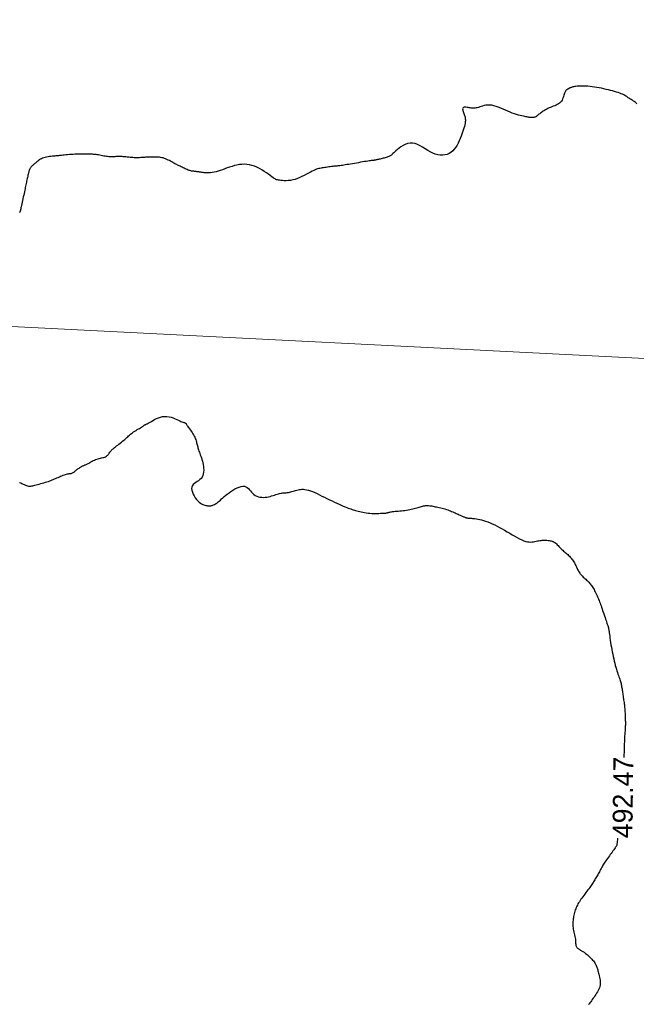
# Model space of a CAD drawing. Header units: millimetres. Extents: x 32690613 to 32693367, y 5343692 to 5344708.
# Tile 408 of 656: x 32692646 to 32692677, y 5344175 to 5344224. Entities that reach past the tile are written whole.
import ezdxf
from ezdxf.enums import TextEntityAlignment as Align

# ---------------------------------------------------------------- set-up
doc = ezdxf.new("R2010")
doc.units = ezdxf.units.MM
doc.header["$LTSCALE"] = 20
doc.layers.get('0').update_dxf_attribs({"lineweight": 18})
doc.layers.get('Defpoints').update_dxf_attribs({"color": 11, "lineweight": 18})
doc.layers.add('02-DGM_HL_492.50', color=92, linetype='Continuous')

# ---------------------------------------------------------------- blocks, each defined once
blk = doc.blocks.new('A$C78070446')
blk.add_line((4469482.471, 5342769.75), (4470232.054, 5342702.499))

msp = doc.modelspace()

# ---------------------------------------------------------------- linework, layer by layer
at = {"layer": '02-DGM_HL_492.50', "elevation": 492.5, "flags": 128}
for points in [[(32692677.036, 5344220.187), (32692677.006, 5344220.221), (32692676.975, 5344220.252), (32692676.941, 5344220.281), (32692676.906, 5344220.307), (32692676.868, 5344220.332), (32692676.83, 5344220.356), (32692676.791, 5344220.379), (32692676.752, 5344220.402), (32692676.713, 5344220.425), (32692676.675, 5344220.449), (32692676.638, 5344220.474), (32692676.601, 5344220.501), (32692676.563, 5344220.528), (32692676.523, 5344220.556), (32692676.48, 5344220.584), (32692676.432, 5344220.613), (32692676.379, 5344220.642), (32692676.319, 5344220.671), (32692676.252, 5344220.7), (32692676.177, 5344220.728), (32692676.095, 5344220.756), (32692676.007, 5344220.784), (32692675.913, 5344220.812), (32692675.814, 5344220.839), (32692675.71, 5344220.866), (32692675.602, 5344220.893), (32692675.489, 5344220.92), (32692675.374, 5344220.946), (32692675.257, 5344220.972), (32692675.139, 5344220.995), (32692675.021, 5344221.017), (32692674.904, 5344221.036), (32692674.789, 5344221.053), (32692674.677, 5344221.066), (32692674.57, 5344221.075), (32692674.466, 5344221.081), (32692674.368, 5344221.085), (32692674.275, 5344221.085), (32692674.189, 5344221.083), (32692674.108, 5344221.079), (32692674.035, 5344221.073), (32692673.969, 5344221.066), (32692673.91, 5344221.058), (32692673.859, 5344221.049), (32692673.814, 5344221.039), (32692673.775, 5344221.029), (32692673.741, 5344221.019), (32692673.711, 5344221.009), (32692673.685, 5344220.999), (32692673.661, 5344220.989), (32692673.64, 5344220.98), (32692673.621, 5344220.971), (32692673.603, 5344220.962), (32692673.586, 5344220.953), (32692673.57, 5344220.944), (32692673.555, 5344220.935), (32692673.54, 5344220.925), (32692673.525, 5344220.914), (32692673.51, 5344220.903), (32692673.494, 5344220.889), (32692673.478, 5344220.873), (32692673.462, 5344220.854), (32692673.445, 5344220.831), (32692673.429, 5344220.802), (32692673.413, 5344220.767), (32692673.396, 5344220.726), (32692673.38, 5344220.677), (32692673.363, 5344220.623), (32692673.344, 5344220.564), (32692673.322, 5344220.503), (32692673.297, 5344220.442), (32692673.267, 5344220.382), (32692673.232, 5344220.326), (32692673.191, 5344220.274), (32692673.142, 5344220.228), (32692673.087, 5344220.189), (32692673.028, 5344220.154), (32692672.964, 5344220.122), (32692672.897, 5344220.093), (32692672.829, 5344220.066), (32692672.76, 5344220.04), (32692672.692, 5344220.013), (32692672.625, 5344219.984), (32692672.56, 5344219.954), (32692672.497, 5344219.924), (32692672.437, 5344219.892), (32692672.38, 5344219.86), (32692672.325, 5344219.827), (32692672.274, 5344219.794), (32692672.227, 5344219.761), (32692672.183, 5344219.728), (32692672.142, 5344219.696), (32692672.105, 5344219.664), (32692672.07, 5344219.635), (32692672.037, 5344219.607), (32692672.005, 5344219.582), (32692671.974, 5344219.56), (32692671.943, 5344219.541), (32692671.913, 5344219.526), (32692671.882, 5344219.515), (32692671.851, 5344219.507), (32692671.821, 5344219.501), (32692671.791, 5344219.498), (32692671.761, 5344219.497), (32692671.732, 5344219.497), (32692671.703, 5344219.499), (32692671.675, 5344219.501), (32692671.646, 5344219.504), (32692671.616, 5344219.509), (32692671.582, 5344219.515), (32692671.545, 5344219.522), (32692671.501, 5344219.53), (32692671.451, 5344219.541), (32692671.392, 5344219.553), (32692671.325, 5344219.567), (32692671.248, 5344219.584), (32692671.164, 5344219.604), (32692671.073, 5344219.627), (32692670.975, 5344219.654), (32692670.871, 5344219.686), (32692670.763, 5344219.723), (32692670.65, 5344219.766), (32692670.534, 5344219.814), (32692670.416, 5344219.866), (32692670.297, 5344219.919), (32692670.178, 5344219.971), (32692670.06, 5344220.02), (32692669.944, 5344220.062), (32692669.832, 5344220.096), (32692669.725, 5344220.119), (32692669.622, 5344220.129), (32692669.526, 5344220.129), (32692669.435, 5344220.119), (32692669.35, 5344220.103), (32692669.27, 5344220.082), (32692669.195, 5344220.059), (32692669.126, 5344220.036), (32692669.061, 5344220.015), (32692669.002, 5344219.998), (32692668.947, 5344219.985), (32692668.894, 5344219.977), (32692668.844, 5344219.971), (32692668.795, 5344219.969), (32692668.746, 5344219.971), (32692668.697, 5344219.975), (32692668.646, 5344219.982), (32692668.592, 5344219.992), (32692668.538, 5344220.002), (32692668.484, 5344220.012), (32692668.432, 5344220.019), (32692668.385, 5344220.023), (32692668.343, 5344220.021), (32692668.309, 5344220.013), (32692668.284, 5344219.996), (32692668.269, 5344219.97), (32692668.263, 5344219.935), (32692668.266, 5344219.894), (32692668.274, 5344219.848), (32692668.287, 5344219.799), (32692668.303, 5344219.748), (32692668.321, 5344219.698), (32692668.339, 5344219.651), (32692668.356, 5344219.606), (32692668.37, 5344219.564), (32692668.383, 5344219.523), (32692668.393, 5344219.481), (32692668.399, 5344219.437), (32692668.402, 5344219.389), (32692668.401, 5344219.337), (32692668.395, 5344219.278), (32692668.385, 5344219.211), (32692668.37, 5344219.136), (32692668.35, 5344219.055), (32692668.326, 5344218.967), (32692668.297, 5344218.873), (32692668.264, 5344218.774), (32692668.228, 5344218.67), (32692668.187, 5344218.561), (32692668.142, 5344218.448), (32692668.094, 5344218.333), (32692668.04, 5344218.22), (32692667.98, 5344218.109), (32692667.915, 5344218.005), (32692667.843, 5344217.908), (32692667.764, 5344217.822), (32692667.677, 5344217.748), (32692667.581, 5344217.69), (32692667.479, 5344217.647), (32692667.369, 5344217.619), (32692667.255, 5344217.607), (32692667.136, 5344217.61), (32692667.013, 5344217.629), (32692666.888, 5344217.663), (32692666.761, 5344217.713), (32692666.633, 5344217.777), (32692666.505, 5344217.852), (32692666.377, 5344217.931), (32692666.249, 5344218.01), (32692666.121, 5344218.084), (32692665.993, 5344218.146), (32692665.866, 5344218.191), (32692665.74, 5344218.215), (32692665.616, 5344218.213), (32692665.493, 5344218.188), (32692665.376, 5344218.145), (32692665.264, 5344218.089), (32692665.159, 5344218.024), (32692665.063, 5344217.955), (32692664.978, 5344217.887), (32692664.905, 5344217.823), (32692664.845, 5344217.769), (32692664.796, 5344217.724), (32692664.757, 5344217.686), (32692664.724, 5344217.655), (32692664.696, 5344217.629), (32692664.669, 5344217.607), (32692664.643, 5344217.588), (32692664.615, 5344217.57), (32692664.582, 5344217.554), (32692664.545, 5344217.538), (32692664.504, 5344217.522), (32692664.46, 5344217.507), (32692664.414, 5344217.493), (32692664.366, 5344217.479), (32692664.316, 5344217.465), (32692664.265, 5344217.452), (32692664.214, 5344217.439), (32692664.163, 5344217.427), (32692664.114, 5344217.415), (32692664.066, 5344217.404), (32692664.02, 5344217.394), (32692663.978, 5344217.384), (32692663.94, 5344217.376), (32692663.906, 5344217.369), (32692663.878, 5344217.363), (32692663.854, 5344217.359), (32692663.835, 5344217.355), (32692663.818, 5344217.352), (32692663.804, 5344217.35), (32692663.793, 5344217.349), (32692663.782, 5344217.348), (32692663.773, 5344217.348), (32692663.763, 5344217.347), (32692663.751, 5344217.347), (32692663.736, 5344217.346), (32692663.717, 5344217.344), (32692663.69, 5344217.341), (32692663.656, 5344217.337), (32692663.611, 5344217.33), (32692663.555, 5344217.322), (32692663.487, 5344217.311), (32692663.408, 5344217.298), (32692663.319, 5344217.283), (32692663.224, 5344217.267), (32692663.123, 5344217.25), (32692663.02, 5344217.232), (32692662.917, 5344217.214), (32692662.814, 5344217.196), (32692662.715, 5344217.179), (32692662.619, 5344217.162), (32692662.527, 5344217.147), (32692662.44, 5344217.132), (32692662.358, 5344217.119), (32692662.281, 5344217.107), (32692662.21, 5344217.096), (32692662.144, 5344217.087), (32692662.085, 5344217.079), (32692662.031, 5344217.073), (32692661.98, 5344217.068), (32692661.931, 5344217.063), (32692661.883, 5344217.059), (32692661.833, 5344217.054), (32692661.782, 5344217.049), (32692661.727, 5344217.042), (32692661.667, 5344217.035), (32692661.603, 5344217.026), (32692661.536, 5344217.017), (32692661.467, 5344217.006), (32692661.398, 5344216.996), (32692661.329, 5344216.985), (32692661.262, 5344216.975), (32692661.198, 5344216.965), (32692661.137, 5344216.955), (32692661.079, 5344216.945), (32692661.022, 5344216.933), (32692660.964, 5344216.918), (32692660.903, 5344216.899), (32692660.837, 5344216.875), (32692660.766, 5344216.844), (32692660.686, 5344216.805), (32692660.598, 5344216.759), (32692660.501, 5344216.705), (32692660.398, 5344216.648), (32692660.289, 5344216.59), (32692660.176, 5344216.532), (32692660.06, 5344216.478), (32692659.943, 5344216.43), (32692659.825, 5344216.391), (32692659.71, 5344216.361), (32692659.596, 5344216.342), (32692659.487, 5344216.33), (32692659.383, 5344216.326), (32692659.286, 5344216.326), (32692659.197, 5344216.331), (32692659.118, 5344216.338), (32692659.049, 5344216.346), (32692658.992, 5344216.354), (32692658.943, 5344216.363), (32692658.9, 5344216.374), (32692658.859, 5344216.39), (32692658.818, 5344216.412), (32692658.772, 5344216.44), (32692658.718, 5344216.477), (32692658.653, 5344216.525), (32692658.574, 5344216.583), (32692658.483, 5344216.649), (32692658.382, 5344216.721), (32692658.271, 5344216.796), (32692658.154, 5344216.87), (32692658.032, 5344216.94), (32692657.906, 5344217.003), (32692657.779, 5344217.056), (32692657.653, 5344217.097), (32692657.527, 5344217.125), (32692657.401, 5344217.142), (32692657.275, 5344217.149), (32692657.15, 5344217.145), (32692657.026, 5344217.132), (32692656.902, 5344217.111), (32692656.778, 5344217.083), (32692656.654, 5344217.047), (32692656.531, 5344217.007), (32692656.41, 5344216.964), (32692656.291, 5344216.919), (32692656.175, 5344216.876), (32692656.062, 5344216.835), (32692655.953, 5344216.798), (32692655.849, 5344216.768), (32692655.75, 5344216.746), (32692655.656, 5344216.731), (32692655.567, 5344216.722), (32692655.483, 5344216.718), (32692655.404, 5344216.719), (32692655.329, 5344216.723), (32692655.26, 5344216.729), (32692655.195, 5344216.736), (32692655.134, 5344216.744), (32692655.077, 5344216.751), (32692655.025, 5344216.759), (32692654.975, 5344216.766), (32692654.929, 5344216.773), (32692654.885, 5344216.779), (32692654.843, 5344216.785), (32692654.803, 5344216.79), (32692654.765, 5344216.794), (32692654.728, 5344216.797), (32692654.691, 5344216.801), (32692654.653, 5344216.806), (32692654.615, 5344216.812), (32692654.576, 5344216.82), (32692654.535, 5344216.831), (32692654.491, 5344216.844), (32692654.444, 5344216.862), (32692654.395, 5344216.882), (32692654.344, 5344216.905), (32692654.293, 5344216.929), (32692654.241, 5344216.955), (32692654.189, 5344216.98), (32692654.139, 5344217.005), (32692654.091, 5344217.029), (32692654.045, 5344217.051), (32692654.001, 5344217.072), (32692653.958, 5344217.092), (32692653.916, 5344217.112), (32692653.872, 5344217.133), (32692653.828, 5344217.155), (32692653.781, 5344217.179), (32692653.731, 5344217.206), (32692653.678, 5344217.235), (32692653.622, 5344217.267), (32692653.563, 5344217.3), (32692653.501, 5344217.333), (32692653.439, 5344217.365), (32692653.375, 5344217.395), (32692653.311, 5344217.423), (32692653.247, 5344217.447), (32692653.184, 5344217.467), (32692653.122, 5344217.482), (32692653.06, 5344217.494), (32692652.998, 5344217.502), (32692652.937, 5344217.508), (32692652.875, 5344217.511), (32692652.813, 5344217.513), (32692652.751, 5344217.514), (32692652.688, 5344217.513), (32692652.624, 5344217.513), (32692652.561, 5344217.511), (32692652.497, 5344217.509), (32692652.433, 5344217.507), (32692652.369, 5344217.504), (32692652.306, 5344217.501), (32692652.243, 5344217.497), (32692652.181, 5344217.493), (32692652.12, 5344217.489), (32692652.058, 5344217.486), (32692651.996, 5344217.482), (32692651.933, 5344217.48), (32692651.869, 5344217.479), (32692651.803, 5344217.479), (32692651.736, 5344217.481), (32692651.667, 5344217.485), (32692651.596, 5344217.49), (32692651.525, 5344217.497), (32692651.453, 5344217.504), (32692651.383, 5344217.511), (32692651.313, 5344217.518), (32692651.246, 5344217.525), (32692651.182, 5344217.53), (32692651.121, 5344217.534), (32692651.063, 5344217.536), (32692651.008, 5344217.537), (32692650.954, 5344217.537), (32692650.903, 5344217.537), (32692650.853, 5344217.535), (32692650.804, 5344217.534), (32692650.755, 5344217.532), (32692650.707, 5344217.53), (32692650.658, 5344217.529), (32692650.608, 5344217.528), (32692650.556, 5344217.528), (32692650.503, 5344217.529), (32692650.448, 5344217.532), (32692650.39, 5344217.537), (32692650.329, 5344217.544), (32692650.264, 5344217.554), (32692650.197, 5344217.566), (32692650.129, 5344217.578), (32692650.061, 5344217.592), (32692649.995, 5344217.605), (32692649.93, 5344217.618), (32692649.87, 5344217.629), (32692649.814, 5344217.638), (32692649.764, 5344217.645), (32692649.718, 5344217.649), (32692649.674, 5344217.651), (32692649.631, 5344217.652), (32692649.587, 5344217.652), (32692649.54, 5344217.652), (32692649.488, 5344217.652), (32692649.429, 5344217.652), (32692649.363, 5344217.653), (32692649.289, 5344217.654), (32692649.208, 5344217.656), (32692649.123, 5344217.657), (32692649.033, 5344217.658), (32692648.94, 5344217.659), (32692648.845, 5344217.657), (32692648.749, 5344217.655), (32692648.653, 5344217.65), (32692648.559, 5344217.644), (32692648.466, 5344217.636), (32692648.377, 5344217.628), (32692648.291, 5344217.619), (32692648.211, 5344217.611), (32692648.138, 5344217.603), (32692648.071, 5344217.596), (32692648.013, 5344217.59), (32692647.961, 5344217.585), (32692647.913, 5344217.581), (32692647.868, 5344217.578), (32692647.823, 5344217.574), (32692647.777, 5344217.57), (32692647.727, 5344217.566), (32692647.671, 5344217.561), (32692647.609, 5344217.554), (32692647.541, 5344217.546), (32692647.469, 5344217.537), (32692647.395, 5344217.525), (32692647.32, 5344217.512), (32692647.247, 5344217.496), (32692647.178, 5344217.476), (32692647.113, 5344217.454), (32692647.055, 5344217.429), (32692647.002, 5344217.401), (32692646.955, 5344217.371), (32692646.912, 5344217.34), (32692646.873, 5344217.308), (32692646.836, 5344217.276), (32692646.801, 5344217.245), (32692646.767, 5344217.215), (32692646.733, 5344217.187), (32692646.7, 5344217.161), (32692646.668, 5344217.135), (32692646.636, 5344217.111), (32692646.606, 5344217.086), (32692646.578, 5344217.061), (32692646.552, 5344217.036), (32692646.528, 5344217.009), (32692646.507, 5344216.98), (32692646.489, 5344216.95), (32692646.472, 5344216.917), (32692646.457, 5344216.882), (32692646.443, 5344216.844), (32692646.43, 5344216.803), (32692646.418, 5344216.76), (32692646.405, 5344216.713), (32692646.393, 5344216.662), (32692646.38, 5344216.608), (32692646.368, 5344216.552), (32692646.355, 5344216.494), (32692646.342, 5344216.433), (32692646.329, 5344216.372), (32692646.315, 5344216.309), (32692646.302, 5344216.246), (32692646.289, 5344216.183), (32692646.276, 5344216.119), (32692646.262, 5344216.054), (32692646.248, 5344215.987), (32692646.234, 5344215.917), (32692646.218, 5344215.844), (32692646.202, 5344215.767), (32692646.185, 5344215.685), (32692646.167, 5344215.599), (32692646.148, 5344215.509), (32692646.129, 5344215.418), (32692646.11, 5344215.328), (32692646.092, 5344215.24), (32692646.074, 5344215.157), (32692646.057, 5344215.081), (32692646.042, 5344215.013), (32692646.029, 5344214.955), (32692646.018, 5344214.906), (32692646.008, 5344214.866), (32692646, 5344214.832), (32692645.992, 5344214.805), (32692645.986, 5344214.783), (32692645.98, 5344214.764), (32692645.974, 5344214.748), (32692645.969, 5344214.734), (32692645.964, 5344214.72)], [(32692645.954, 5344201.148), (32692646.017, 5344201.122), (32692646.079, 5344201.093), (32692646.14, 5344201.064), (32692646.198, 5344201.037), (32692646.254, 5344201.011), (32692646.308, 5344200.989), (32692646.357, 5344200.973), (32692646.403, 5344200.962), (32692646.446, 5344200.957), (32692646.487, 5344200.957), (32692646.529, 5344200.962), (32692646.573, 5344200.97), (32692646.62, 5344200.982), (32692646.672, 5344200.996), (32692646.731, 5344201.012), (32692646.796, 5344201.03), (32692646.868, 5344201.049), (32692646.944, 5344201.069), (32692647.023, 5344201.089), (32692647.104, 5344201.111), (32692647.184, 5344201.133), (32692647.263, 5344201.156), (32692647.338, 5344201.179), (32692647.408, 5344201.202), (32692647.475, 5344201.225), (32692647.538, 5344201.248), (32692647.598, 5344201.273), (32692647.658, 5344201.297), (32692647.717, 5344201.322), (32692647.776, 5344201.349), (32692647.836, 5344201.376), (32692647.899, 5344201.403), (32692647.963, 5344201.431), (32692648.027, 5344201.459), (32692648.09, 5344201.486), (32692648.153, 5344201.51), (32692648.213, 5344201.533), (32692648.27, 5344201.552), (32692648.323, 5344201.567), (32692648.372, 5344201.578), (32692648.416, 5344201.586), (32692648.457, 5344201.592), (32692648.494, 5344201.596), (32692648.529, 5344201.6), (32692648.562, 5344201.606), (32692648.594, 5344201.614), (32692648.625, 5344201.626), (32692648.656, 5344201.641), (32692648.686, 5344201.661), (32692648.717, 5344201.684), (32692648.748, 5344201.71), (32692648.78, 5344201.737), (32692648.813, 5344201.765), (32692648.847, 5344201.794), (32692648.881, 5344201.822), (32692648.917, 5344201.849), (32692648.954, 5344201.874), (32692648.991, 5344201.898), (32692649.029, 5344201.92), (32692649.065, 5344201.941), (32692649.101, 5344201.96), (32692649.135, 5344201.977), (32692649.167, 5344201.991), (32692649.196, 5344202.004), (32692649.224, 5344202.016), (32692649.252, 5344202.026), (32692649.279, 5344202.038), (32692649.308, 5344202.05), (32692649.34, 5344202.064), (32692649.374, 5344202.081), (32692649.412, 5344202.101), (32692649.456, 5344202.126), (32692649.503, 5344202.153), (32692649.555, 5344202.183), (32692649.61, 5344202.214), (32692649.667, 5344202.244), (32692649.726, 5344202.274), (32692649.787, 5344202.301), (32692649.849, 5344202.324), (32692649.91, 5344202.343), (32692649.971, 5344202.358), (32692650.032, 5344202.372), (32692650.09, 5344202.384), (32692650.146, 5344202.396), (32692650.198, 5344202.409), (32692650.247, 5344202.425), (32692650.291, 5344202.444), (32692650.33, 5344202.468), (32692650.365, 5344202.496), (32692650.397, 5344202.526), (32692650.425, 5344202.559), (32692650.451, 5344202.594), (32692650.475, 5344202.628), (32692650.499, 5344202.663), (32692650.522, 5344202.696), (32692650.547, 5344202.727), (32692650.572, 5344202.757), (32692650.6, 5344202.786), (32692650.63, 5344202.816), (32692650.663, 5344202.846), (32692650.7, 5344202.877), (32692650.742, 5344202.911), (32692650.789, 5344202.947), (32692650.841, 5344202.987), (32692650.898, 5344203.03), (32692650.958, 5344203.076), (32692651.02, 5344203.123), (32692651.082, 5344203.171), (32692651.144, 5344203.219), (32692651.203, 5344203.267), (32692651.259, 5344203.315), (32692651.311, 5344203.36), (32692651.359, 5344203.405), (32692651.405, 5344203.448), (32692651.45, 5344203.49), (32692651.494, 5344203.531), (32692651.541, 5344203.572), (32692651.589, 5344203.612), (32692651.642, 5344203.651), (32692651.699, 5344203.691), (32692651.759, 5344203.73), (32692651.821, 5344203.768), (32692651.882, 5344203.804), (32692651.942, 5344203.838), (32692651.998, 5344203.87), (32692652.049, 5344203.899), (32692652.092, 5344203.925), (32692652.128, 5344203.946), (32692652.155, 5344203.965), (32692652.177, 5344203.98), (32692652.193, 5344203.992), (32692652.204, 5344204.002), (32692652.213, 5344204.011), (32692652.22, 5344204.018), (32692652.226, 5344204.024), (32692652.232, 5344204.029), (32692652.239, 5344204.033), (32692652.246, 5344204.038), (32692652.254, 5344204.042), (32692652.262, 5344204.045), (32692652.272, 5344204.049), (32692652.282, 5344204.053), (32692652.293, 5344204.057), (32692652.305, 5344204.062), (32692652.32, 5344204.068), (32692652.338, 5344204.076), (32692652.361, 5344204.088), (32692652.39, 5344204.103), (32692652.427, 5344204.123), (32692652.472, 5344204.149), (32692652.528, 5344204.182), (32692652.595, 5344204.222), (32692652.671, 5344204.267), (32692652.757, 5344204.314), (32692652.849, 5344204.359), (32692652.948, 5344204.401), (32692653.052, 5344204.435), (32692653.159, 5344204.46), (32692653.267, 5344204.472), (32692653.377, 5344204.469), (32692653.485, 5344204.452), (32692653.591, 5344204.426), (32692653.693, 5344204.393), (32692653.789, 5344204.355), (32692653.877, 5344204.316), (32692653.957, 5344204.279), (32692654.027, 5344204.246), (32692654.085, 5344204.219), (32692654.132, 5344204.199), (32692654.17, 5344204.184), (32692654.2, 5344204.173), (32692654.224, 5344204.165), (32692654.243, 5344204.161), (32692654.258, 5344204.157), (32692654.271, 5344204.154), (32692654.282, 5344204.15), (32692654.293, 5344204.147), (32692654.303, 5344204.142), (32692654.312, 5344204.137), (32692654.32, 5344204.132), (32692654.327, 5344204.126), (32692654.333, 5344204.12), (32692654.338, 5344204.113), (32692654.342, 5344204.106), (32692654.346, 5344204.098), (32692654.351, 5344204.088), (32692654.357, 5344204.074), (32692654.366, 5344204.057), (32692654.379, 5344204.035), (32692654.397, 5344204.008), (32692654.42, 5344203.975), (32692654.449, 5344203.935), (32692654.483, 5344203.888), (32692654.521, 5344203.837), (32692654.562, 5344203.782), (32692654.603, 5344203.723), (32692654.644, 5344203.662), (32692654.683, 5344203.601), (32692654.719, 5344203.539), (32692654.751, 5344203.479), (32692654.778, 5344203.419), (32692654.803, 5344203.361), (32692654.824, 5344203.303), (32692654.842, 5344203.247), (32692654.859, 5344203.193), (32692654.874, 5344203.14), (32692654.887, 5344203.088), (32692654.9, 5344203.038), (32692654.913, 5344202.988), (32692654.925, 5344202.939), (32692654.939, 5344202.889), (32692654.954, 5344202.838), (32692654.97, 5344202.785), (32692654.988, 5344202.729), (32692655.009, 5344202.669), (32692655.033, 5344202.605), (32692655.058, 5344202.537), (32692655.085, 5344202.465), (32692655.112, 5344202.389), (32692655.138, 5344202.31), (32692655.163, 5344202.226), (32692655.185, 5344202.139), (32692655.203, 5344202.049), (32692655.217, 5344201.956), (32692655.225, 5344201.86), (32692655.227, 5344201.765), (32692655.221, 5344201.672), (32692655.206, 5344201.582), (32692655.182, 5344201.497), (32692655.147, 5344201.42), (32692655.1, 5344201.35), (32692655.041, 5344201.29), (32692654.974, 5344201.237), (32692654.902, 5344201.189), (32692654.831, 5344201.143), (32692654.764, 5344201.096), (32692654.705, 5344201.045), (32692654.659, 5344200.987), (32692654.631, 5344200.919), (32692654.622, 5344200.84), (32692654.633, 5344200.753), (32692654.659, 5344200.659), (32692654.699, 5344200.563), (32692654.749, 5344200.467), (32692654.807, 5344200.375), (32692654.87, 5344200.291), (32692654.935, 5344200.217), (32692655, 5344200.155), (32692655.063, 5344200.106), (32692655.125, 5344200.068), (32692655.184, 5344200.038), (32692655.241, 5344200.017), (32692655.293, 5344200.001), (32692655.341, 5344199.989), (32692655.385, 5344199.981), (32692655.423, 5344199.974), (32692655.456, 5344199.969), (32692655.486, 5344199.966), (32692655.513, 5344199.965), (32692655.54, 5344199.966), (32692655.566, 5344199.968), (32692655.593, 5344199.974), (32692655.623, 5344199.981), (32692655.655, 5344199.992), (32692655.691, 5344200.005), (32692655.73, 5344200.022), (32692655.771, 5344200.043), (32692655.815, 5344200.067), (32692655.861, 5344200.097), (32692655.91, 5344200.131), (32692655.961, 5344200.17), (32692656.014, 5344200.215), (32692656.07, 5344200.265), (32692656.129, 5344200.32), (32692656.193, 5344200.377), (32692656.261, 5344200.438), (32692656.335, 5344200.502), (32692656.416, 5344200.567), (32692656.503, 5344200.632), (32692656.598, 5344200.698), (32692656.698, 5344200.762), (32692656.801, 5344200.821), (32692656.905, 5344200.872), (32692657.008, 5344200.914), (32692657.107, 5344200.943), (32692657.199, 5344200.958), (32692657.283, 5344200.955), (32692657.356, 5344200.933), (32692657.421, 5344200.895), (32692657.48, 5344200.844), (32692657.534, 5344200.785), (32692657.587, 5344200.721), (32692657.64, 5344200.656), (32692657.696, 5344200.594), (32692657.758, 5344200.538), (32692657.826, 5344200.492), (32692657.9, 5344200.456), (32692657.979, 5344200.429), (32692658.062, 5344200.41), (32692658.147, 5344200.4), (32692658.233, 5344200.397), (32692658.32, 5344200.4), (32692658.405, 5344200.41), (32692658.487, 5344200.425), (32692658.567, 5344200.445), (32692658.645, 5344200.467), (32692658.72, 5344200.492), (32692658.791, 5344200.516), (32692658.861, 5344200.54), (32692658.927, 5344200.562), (32692658.99, 5344200.581), (32692659.051, 5344200.595), (32692659.109, 5344200.605), (32692659.165, 5344200.612), (32692659.22, 5344200.618), (32692659.274, 5344200.622), (32692659.329, 5344200.627), (32692659.383, 5344200.632), (32692659.438, 5344200.639), (32692659.495, 5344200.649), (32692659.553, 5344200.661), (32692659.612, 5344200.675), (32692659.672, 5344200.69), (32692659.733, 5344200.707), (32692659.794, 5344200.724), (32692659.856, 5344200.74), (32692659.917, 5344200.757), (32692659.979, 5344200.772), (32692660.043, 5344200.786), (32692660.108, 5344200.796), (32692660.176, 5344200.803), (32692660.249, 5344200.803), (32692660.326, 5344200.797), (32692660.41, 5344200.783), (32692660.501, 5344200.761), (32692660.6, 5344200.728), (32692660.706, 5344200.687), (32692660.818, 5344200.639), (32692660.935, 5344200.585), (32692661.057, 5344200.526), (32692661.181, 5344200.465), (32692661.307, 5344200.402), (32692661.435, 5344200.339), (32692661.562, 5344200.277), (32692661.688, 5344200.216), (32692661.812, 5344200.158), (32692661.931, 5344200.103), (32692662.046, 5344200.052), (32692662.155, 5344200.004), (32692662.255, 5344199.961), (32692662.348, 5344199.923), (32692662.43, 5344199.889), (32692662.505, 5344199.861), (32692662.573, 5344199.836), (32692662.636, 5344199.815), (32692662.696, 5344199.795), (32692662.755, 5344199.777), (32692662.814, 5344199.76), (32692662.876, 5344199.742), (32692662.941, 5344199.723), (32692663.01, 5344199.703), (32692663.083, 5344199.684), (32692663.16, 5344199.665), (32692663.24, 5344199.647), (32692663.323, 5344199.631), (32692663.41, 5344199.617), (32692663.5, 5344199.606), (32692663.593, 5344199.598), (32692663.687, 5344199.593), (32692663.781, 5344199.591), (32692663.873, 5344199.59), (32692663.962, 5344199.591), (32692664.045, 5344199.593), (32692664.121, 5344199.596), (32692664.188, 5344199.598), (32692664.246, 5344199.601), (32692664.294, 5344199.603), (32692664.335, 5344199.605), (32692664.37, 5344199.607), (32692664.401, 5344199.61), (32692664.428, 5344199.614), (32692664.454, 5344199.618), (32692664.479, 5344199.624), (32692664.506, 5344199.63), (32692664.534, 5344199.638), (32692664.566, 5344199.647), (32692664.601, 5344199.656), (32692664.641, 5344199.665), (32692664.686, 5344199.675), (32692664.738, 5344199.683), (32692664.796, 5344199.692), (32692664.862, 5344199.699), (32692664.935, 5344199.705), (32692665.012, 5344199.712), (32692665.094, 5344199.718), (32692665.179, 5344199.726), (32692665.265, 5344199.734), (32692665.351, 5344199.744), (32692665.436, 5344199.755), (32692665.518, 5344199.769), (32692665.599, 5344199.785), (32692665.676, 5344199.802), (32692665.751, 5344199.82), (32692665.823, 5344199.839), (32692665.893, 5344199.858), (32692665.959, 5344199.877), (32692666.022, 5344199.895), (32692666.083, 5344199.913), (32692666.14, 5344199.929), (32692666.196, 5344199.944), (32692666.249, 5344199.957), (32692666.301, 5344199.968), (32692666.352, 5344199.977), (32692666.402, 5344199.984), (32692666.452, 5344199.987), (32692666.503, 5344199.987), (32692666.553, 5344199.985), (32692666.605, 5344199.98), (32692666.657, 5344199.973), (32692666.712, 5344199.964), (32692666.768, 5344199.954), (32692666.827, 5344199.942), (32692666.888, 5344199.929), (32692666.953, 5344199.915), (32692667.02, 5344199.901), (32692667.089, 5344199.886), (32692667.16, 5344199.87), (32692667.231, 5344199.852), (32692667.303, 5344199.834), (32692667.374, 5344199.814), (32692667.444, 5344199.792), (32692667.513, 5344199.769), (32692667.58, 5344199.745), (32692667.646, 5344199.72), (32692667.709, 5344199.694), (32692667.771, 5344199.668), (32692667.83, 5344199.642), (32692667.887, 5344199.617), (32692667.941, 5344199.592), (32692667.993, 5344199.569), (32692668.042, 5344199.546), (32692668.088, 5344199.525), (32692668.132, 5344199.506), (32692668.173, 5344199.487), (32692668.212, 5344199.47), (32692668.248, 5344199.453), (32692668.281, 5344199.438), (32692668.311, 5344199.425), (32692668.34, 5344199.412), (32692668.367, 5344199.401), (32692668.392, 5344199.391), (32692668.417, 5344199.382), (32692668.442, 5344199.374), (32692668.467, 5344199.368), (32692668.492, 5344199.363), (32692668.519, 5344199.36), (32692668.548, 5344199.357), (32692668.58, 5344199.355), (32692668.616, 5344199.353), (32692668.656, 5344199.35), (32692668.702, 5344199.347), (32692668.754, 5344199.343), (32692668.813, 5344199.337), (32692668.88, 5344199.329), (32692668.954, 5344199.318), (32692669.035, 5344199.304), (32692669.122, 5344199.287), (32692669.216, 5344199.264), (32692669.315, 5344199.237), (32692669.42, 5344199.204), (32692669.529, 5344199.165), (32692669.642, 5344199.119), (32692669.758, 5344199.067), (32692669.878, 5344199.009), (32692670.001, 5344198.947), (32692670.126, 5344198.881), (32692670.252, 5344198.812), (32692670.379, 5344198.74), (32692670.507, 5344198.666), (32692670.635, 5344198.592), (32692670.762, 5344198.518), (32692670.887, 5344198.447), (32692671.008, 5344198.38), (32692671.126, 5344198.318), (32692671.238, 5344198.264), (32692671.344, 5344198.22), (32692671.443, 5344198.186), (32692671.534, 5344198.164), (32692671.618, 5344198.154), (32692671.695, 5344198.152), (32692671.768, 5344198.157), (32692671.836, 5344198.167), (32692671.901, 5344198.18), (32692671.964, 5344198.195), (32692672.026, 5344198.209), (32692672.088, 5344198.22), (32692672.15, 5344198.229), (32692672.212, 5344198.236), (32692672.273, 5344198.241), (32692672.333, 5344198.243), (32692672.393, 5344198.243), (32692672.451, 5344198.242), (32692672.509, 5344198.239), (32692672.564, 5344198.234), (32692672.618, 5344198.227), (32692672.671, 5344198.218), (32692672.722, 5344198.205), (32692672.771, 5344198.19), (32692672.819, 5344198.171), (32692672.864, 5344198.148), (32692672.908, 5344198.121), (32692672.95, 5344198.089), (32692672.99, 5344198.053), (32692673.03, 5344198.015), (32692673.068, 5344197.974), (32692673.106, 5344197.932), (32692673.144, 5344197.89), (32692673.182, 5344197.848), (32692673.22, 5344197.808), (32692673.26, 5344197.77), (32692673.3, 5344197.734), (32692673.341, 5344197.698), (32692673.383, 5344197.664), (32692673.425, 5344197.629), (32692673.468, 5344197.594), (32692673.511, 5344197.557), (32692673.554, 5344197.518), (32692673.597, 5344197.477), (32692673.64, 5344197.433), (32692673.682, 5344197.388), (32692673.723, 5344197.342), (32692673.762, 5344197.295), (32692673.798, 5344197.248), (32692673.832, 5344197.201), (32692673.862, 5344197.155), (32692673.889, 5344197.109), (32692673.913, 5344197.065), (32692673.934, 5344197.022), (32692673.954, 5344196.979), (32692673.973, 5344196.936), (32692673.991, 5344196.894), (32692674.01, 5344196.851), (32692674.03, 5344196.809), (32692674.051, 5344196.766), (32692674.075, 5344196.723), (32692674.1, 5344196.679), (32692674.127, 5344196.636), (32692674.157, 5344196.593), (32692674.188, 5344196.551), (32692674.222, 5344196.51), (32692674.258, 5344196.469), (32692674.296, 5344196.429), (32692674.337, 5344196.39), (32692674.378, 5344196.352), (32692674.42, 5344196.314), (32692674.463, 5344196.276), (32692674.504, 5344196.239), (32692674.545, 5344196.201), (32692674.584, 5344196.163), (32692674.621, 5344196.125), (32692674.657, 5344196.085), (32692674.69, 5344196.044), (32692674.723, 5344196.002), (32692674.754, 5344195.958), (32692674.785, 5344195.911), (32692674.816, 5344195.862), (32692674.847, 5344195.811), (32692674.878, 5344195.756), (32692674.909, 5344195.698), (32692674.94, 5344195.639), (32692674.971, 5344195.578), (32692675.001, 5344195.515), (32692675.031, 5344195.453), (32692675.059, 5344195.39), (32692675.086, 5344195.328), (32692675.111, 5344195.267), (32692675.135, 5344195.206), (32692675.159, 5344195.145), (32692675.182, 5344195.082), (32692675.205, 5344195.016), (32692675.229, 5344194.947), (32692675.255, 5344194.874), (32692675.282, 5344194.795), (32692675.31, 5344194.711), (32692675.341, 5344194.623), (32692675.372, 5344194.533), (32692675.402, 5344194.444), (32692675.432, 5344194.356), (32692675.46, 5344194.274), (32692675.486, 5344194.198), (32692675.509, 5344194.131), (32692675.529, 5344194.075), (32692675.545, 5344194.028), (32692675.558, 5344193.99), (32692675.568, 5344193.959), (32692675.577, 5344193.934), (32692675.583, 5344193.914), (32692675.589, 5344193.897), (32692675.593, 5344193.882), (32692675.597, 5344193.869), (32692675.601, 5344193.854), (32692675.605, 5344193.837), (32692675.61, 5344193.815), (32692675.614, 5344193.788), (32692675.62, 5344193.753), (32692675.627, 5344193.708), (32692675.635, 5344193.652), (32692675.644, 5344193.583), (32692675.655, 5344193.503), (32692675.667, 5344193.413), (32692675.681, 5344193.315), (32692675.697, 5344193.209), (32692675.714, 5344193.098), (32692675.732, 5344192.982), (32692675.752, 5344192.864), (32692675.772, 5344192.744), (32692675.795, 5344192.625), (32692675.818, 5344192.505), (32692675.842, 5344192.387), (32692675.867, 5344192.272), (32692675.893, 5344192.159), (32692675.92, 5344192.051), (32692675.947, 5344191.947), (32692675.975, 5344191.85), (32692676.002, 5344191.758), (32692676.03, 5344191.671), (32692676.057, 5344191.589), (32692676.083, 5344191.513), (32692676.108, 5344191.441), (32692676.131, 5344191.373), (32692676.153, 5344191.309), (32692676.173, 5344191.249), (32692676.191, 5344191.192), (32692676.207, 5344191.138), (32692676.222, 5344191.085), (32692676.236, 5344191.033), (32692676.248, 5344190.981), (32692676.259, 5344190.929), (32692676.269, 5344190.876), (32692676.279, 5344190.821), (32692676.288, 5344190.763), (32692676.297, 5344190.705), (32692676.305, 5344190.645), (32692676.314, 5344190.585), (32692676.322, 5344190.523), (32692676.331, 5344190.461), (32692676.34, 5344190.399), (32692676.349, 5344190.337), (32692676.359, 5344190.274), (32692676.369, 5344190.212), (32692676.379, 5344190.149), (32692676.389, 5344190.085), (32692676.398, 5344190.021), (32692676.406, 5344189.956), (32692676.414, 5344189.89), (32692676.42, 5344189.822), (32692676.426, 5344189.754), (32692676.431, 5344189.686), (32692676.435, 5344189.618), (32692676.438, 5344189.55), (32692676.441, 5344189.484), (32692676.444, 5344189.418), (32692676.447, 5344189.355), (32692676.449, 5344189.293), (32692676.451, 5344189.234), (32692676.453, 5344189.176), (32692676.454, 5344189.118), (32692676.455, 5344189.062), (32692676.455, 5344189.005), (32692676.454, 5344188.948), (32692676.453, 5344188.89), (32692676.45, 5344188.832), (32692676.447, 5344188.772), (32692676.442, 5344188.711), (32692676.438, 5344188.65), (32692676.433, 5344188.588), (32692676.428, 5344188.526), (32692676.423, 5344188.463), (32692676.419, 5344188.401), (32692676.415, 5344188.338), (32692676.412, 5344188.275), (32692676.409, 5344188.212), (32692676.406, 5344188.148), (32692676.404, 5344188.084), (32692676.402, 5344188.02), (32692676.4, 5344187.954), (32692676.398, 5344187.887), (32692676.396, 5344187.82), (32692676.394, 5344187.752), (32692676.392, 5344187.683), (32692676.39, 5344187.615), (32692676.388, 5344187.547), (32692676.385, 5344187.48), (32692676.382, 5344187.414), (32692676.379, 5344187.351), (32692676.377, 5344187.306)], [(32692676.056, 5344183.26), (32692676.056, 5344183.254), (32692676.051, 5344183.173), (32692676.047, 5344183.104), (32692676.043, 5344183.048), (32692676.039, 5344183.002), (32692676.034, 5344182.964), (32692676.027, 5344182.931), (32692676.018, 5344182.902), (32692676.005, 5344182.874), (32692675.988, 5344182.844), (32692675.966, 5344182.809), (32692675.939, 5344182.769), (32692675.907, 5344182.722), (32692675.87, 5344182.67), (32692675.83, 5344182.615), (32692675.787, 5344182.555), (32692675.742, 5344182.494), (32692675.696, 5344182.43), (32692675.649, 5344182.366), (32692675.603, 5344182.302), (32692675.557, 5344182.238), (32692675.512, 5344182.175), (32692675.469, 5344182.114), (32692675.428, 5344182.055), (32692675.389, 5344181.998), (32692675.354, 5344181.945), (32692675.323, 5344181.895), (32692675.296, 5344181.848), (32692675.271, 5344181.805), (32692675.25, 5344181.765), (32692675.23, 5344181.725), (32692675.21, 5344181.686), (32692675.19, 5344181.647), (32692675.17, 5344181.606), (32692675.147, 5344181.562), (32692675.122, 5344181.516), (32692675.094, 5344181.467), (32692675.065, 5344181.417), (32692675.034, 5344181.365), (32692675.003, 5344181.313), (32692674.972, 5344181.261), (32692674.941, 5344181.21), (32692674.911, 5344181.161), (32692674.882, 5344181.114), (32692674.854, 5344181.069), (32692674.826, 5344181.024), (32692674.797, 5344180.978), (32692674.766, 5344180.932), (32692674.734, 5344180.883), (32692674.698, 5344180.832), (32692674.659, 5344180.776), (32692674.615, 5344180.716), (32692674.568, 5344180.652), (32692674.518, 5344180.585), (32692674.467, 5344180.516), (32692674.415, 5344180.447), (32692674.363, 5344180.377), (32692674.313, 5344180.309), (32692674.265, 5344180.244), (32692674.22, 5344180.181), (32692674.178, 5344180.12), (32692674.139, 5344180.062), (32692674.103, 5344180.005), (32692674.069, 5344179.948), (32692674.038, 5344179.891), (32692674.009, 5344179.833), (32692673.983, 5344179.773), (32692673.958, 5344179.711), (32692673.936, 5344179.647), (32692673.916, 5344179.582), (32692673.897, 5344179.517), (32692673.88, 5344179.451), (32692673.865, 5344179.385), (32692673.852, 5344179.32), (32692673.84, 5344179.256), (32692673.83, 5344179.194), (32692673.822, 5344179.133), (32692673.815, 5344179.072), (32692673.812, 5344179.012), (32692673.81, 5344178.95), (32692673.812, 5344178.887), (32692673.816, 5344178.822), (32692673.824, 5344178.755), (32692673.835, 5344178.684), (32692673.849, 5344178.611), (32692673.865, 5344178.537), (32692673.882, 5344178.463), (32692673.898, 5344178.389), (32692673.913, 5344178.318), (32692673.927, 5344178.249), (32692673.937, 5344178.185), (32692673.944, 5344178.125), (32692673.948, 5344178.07), (32692673.951, 5344178.02), (32692673.952, 5344177.973), (32692673.954, 5344177.931), (32692673.958, 5344177.892), (32692673.964, 5344177.857), (32692673.973, 5344177.825), (32692673.987, 5344177.795), (32692674.005, 5344177.768), (32692674.026, 5344177.744), (32692674.049, 5344177.722), (32692674.074, 5344177.702), (32692674.1, 5344177.683), (32692674.127, 5344177.666), (32692674.153, 5344177.651), (32692674.178, 5344177.637), (32692674.202, 5344177.623), (32692674.227, 5344177.61), (32692674.253, 5344177.596), (32692674.28, 5344177.58), (32692674.308, 5344177.562), (32692674.34, 5344177.542), (32692674.375, 5344177.518), (32692674.413, 5344177.49), (32692674.454, 5344177.459), (32692674.498, 5344177.425), (32692674.543, 5344177.387), (32692674.589, 5344177.348), (32692674.635, 5344177.306), (32692674.681, 5344177.262), (32692674.725, 5344177.218), (32692674.768, 5344177.172), (32692674.808, 5344177.126), (32692674.846, 5344177.079), (32692674.881, 5344177.033), (32692674.913, 5344176.987), (32692674.942, 5344176.941), (32692674.968, 5344176.896), (32692674.99, 5344176.853), (32692675.009, 5344176.81), (32692675.024, 5344176.768), (32692675.038, 5344176.726), (32692675.05, 5344176.682), (32692675.062, 5344176.636), (32692675.074, 5344176.586), (32692675.086, 5344176.532), (32692675.101, 5344176.473), (32692675.117, 5344176.409), (32692675.135, 5344176.339), (32692675.152, 5344176.265), (32692675.167, 5344176.188), (32692675.18, 5344176.11), (32692675.187, 5344176.031), (32692675.189, 5344175.953), (32692675.184, 5344175.876), (32692675.17, 5344175.802), (32692675.149, 5344175.73), (32692675.121, 5344175.661), (32692675.087, 5344175.593), (32692675.05, 5344175.527), (32692675.009, 5344175.461), (32692674.966, 5344175.396), (32692674.921, 5344175.332), (32692674.877, 5344175.268), (32692674.833, 5344175.205), (32692674.79, 5344175.143), (32692674.749, 5344175.083), (32692674.709, 5344175.027), (32692674.672, 5344174.974), (32692674.637, 5344174.927), (32692674.605, 5344174.884)]]:
    msp.add_lwpolyline(points, dxfattribs=at)

# ---------------------------------------------------------------- block references
at = {"layer": 'Defpoints', "rotation": 2.237485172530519}
msp.add_blockref('A$C78070446', (28434719.524, -168960.664), dxfattribs=at)

# ---------------------------------------------------------------- texts
at = {"layer": '02-DGM_HL_492.50'}
msp.add_text('492.47', height=1, rotation=89.2949, dxfattribs=at).set_placement((32692676.331, 5344185.304, 492.5), align=Align.MIDDLE)

doc.saveas('drawing.dxf')
